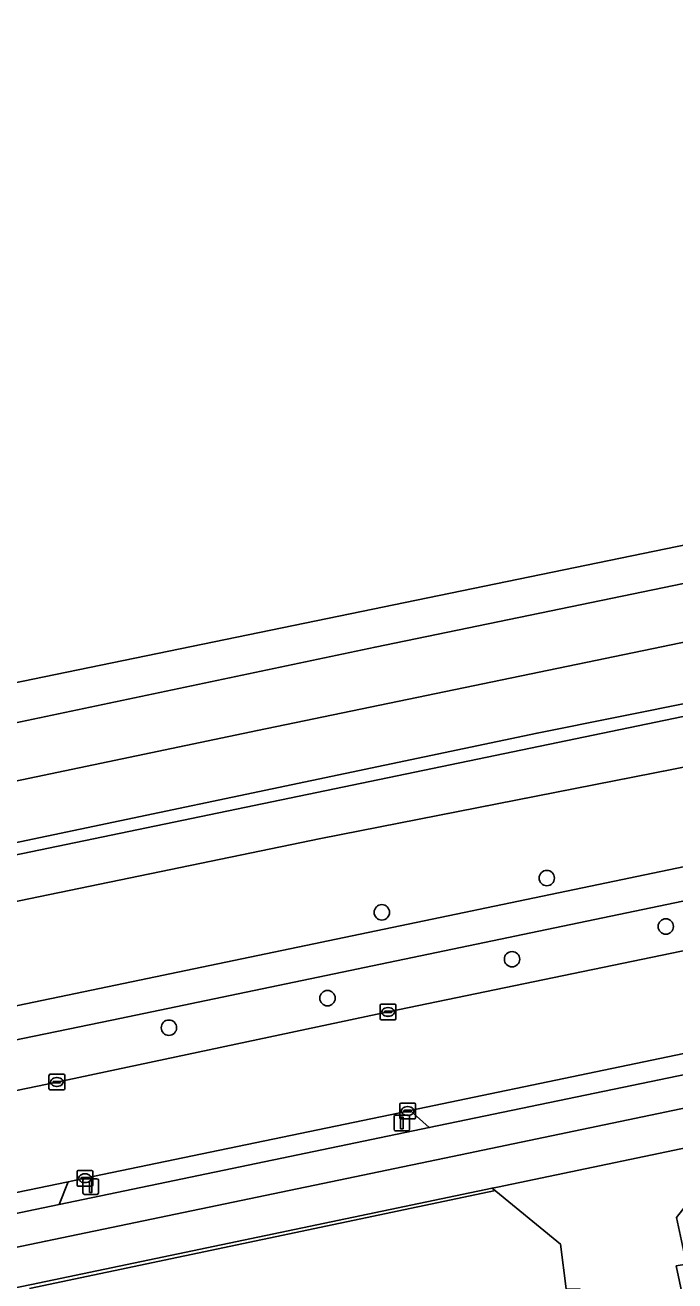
# Model space of a CAD drawing. Extents: x 164494 to 166241, y 382475 to 384495.
# Drawn here: x 164931.2 to 164972.6, y 384329.9 to 384409.8 of the extents above; entities that cross this region are included whole.
import ezdxf

# ---------------------------------------------------------------- set-up
doc = ezdxf.new("R2010")
doc.units = 0
for name, color, linetype in [('IMGEO_Berm_groen', 7, 'Continuous'), ('IMGEO_Boom', 7, 'Continuous'), ('IMGEO_Erf', 7, 'Continuous'), ('IMGEO_Fietspad_open', 7, 'Continuous'), ('IMGEO_Grasland_overig', 7, 'Continuous'), ('IMGEO_Greppel_droge_sloot', 7, 'Continuous'), ('IMGEO_Groenvoorziening', 7, 'Continuous'), ('IMGEO_Hek', 7, 'Continuous'), ('IMGEO_Kolk', 7, 'Continuous'), ('IMGEO_Lichtmast', 7, 'Continuous'), ('IMGEO_Rijbaan_lokaal_open', 7, 'Continuous'), ('IMGEO_Spoor', 7, 'Continuous'), ('IMGEO_Spoorbaan_halfverhard', 7, 'Continuous'), ('IMGEO_Voetpad_open', 7, 'Continuous')]:
    doc.layers.add(name, color=color, linetype=linetype)

msp = doc.modelspace()

# ---------------------------------------------------------------- linework, layer by layer
at = {"layer": 'IMGEO_Berm_groen'}
msp.add_lwpolyline([(165103.145, 384381.247), (165078.417, 384376.067), (165044.842, 384369.066), (164998.737, 384359.434), (164936.708, 384346.52), (164925.461, 384344.192), (164926.103, 384341.106), (164933.216, 384342.574), (164954.306, 384347.035), (164980.37, 384352.43), (164994.137, 384355.385), (165015.253, 384359.737), (165037.346, 384364.383), (165059.459, 384368.999), (165082.552, 384373.828), (165103.18, 384378.131), (165103.841, 384378.298)], dxfattribs=at)
msp.add_lwpolyline([(164956.926, 384339.68), (164955.712, 384340.765), (164955.553, 384340.732), (164935.002, 384336.455), (164933.937, 384336.234), (164933.359, 384334.783)], close=True, dxfattribs=at)
at = {"layer": 'IMGEO_Boom'}
for centre in [(164964.41, 384355.552), (164953.907, 384353.371), (164971.986, 384352.472), (164962.195, 384350.388), (164950.446, 384347.911), (164940.352, 384346.032)]:
    msp.add_circle(centre, 0.489, dxfattribs=at)
at = {"layer": 'IMGEO_Erf'}
msp.add_lwpolyline([(164965.642, 384329.426), (164965.275, 384332.269), (164960.93, 384335.824), (164931.595, 384329.704)], dxfattribs=at)
at = {"layer": 'IMGEO_Fietspad_open'}
for points in [[(165106.766, 384384.165), (165105.349, 384383.872), (165102.387, 384383.258), (165077.784, 384378.116), (165043.832, 384371.007), (165000.08, 384361.873), (164984.803, 384358.696), (164934.915, 384348.321), (164898.89, 384340.836), (164875.602, 384335.981), (164845.275, 384329.624), (164797.88, 384319.828), (164794.806, 384319.188), (164795.6, 384317.184)], [(164795.6, 384317.184), (164798.561, 384317.801), (164845.552, 384327.536), (164876.06, 384333.902), (164900.22, 384338.981), (164917.673, 384342.602), (164918.341, 384339.504), (164926.103, 384341.106), (164925.461, 384344.192), (164936.708, 384346.52), (164998.737, 384359.434), (165044.842, 384369.066), (165078.417, 384376.067), (165103.145, 384381.247)], [(165118.509, 384373.384), (165114.768, 384372.637), (165100.699, 384369.712), (165051.79, 384359.513), (165001.461, 384348.974), (164996.183, 384347.859), (164980.371, 384344.544), (164956.926, 384339.68), (164933.359, 384334.783), (164911.059, 384330.145), (164868.55, 384321.331), (164832.678, 384313.85), (164825.97, 384312.501), (164814.364, 384310.101), (164814.35, 384310.172), (164809.331, 384309.126), (164809.333, 384309.08), (164801.696, 384307.495)], [(164802.068, 384305.407), (164809.925, 384307.04), (164833.08, 384311.822), (164838.611, 384312.969), (164868.92, 384319.253), (164912.329, 384328.255), (164932.507, 384332.46), (164958.923, 384337.938), (164978.743, 384342.085), (164996.584, 384345.814), (165001.876, 384346.919), (165052.181, 384357.436), (165101.155, 384367.679), (165118.614, 384371.278), (165123.59, 384372.323)]]:
    msp.add_lwpolyline(points, dxfattribs=at)
at = {"layer": 'IMGEO_Grasland_overig'}
for points in [[(164912.198, 384353.222), (165000.91, 384371.603), (165040.998, 384380.02)], [(165030.52, 384378.991), (165009.016, 384374.65), (164993.61, 384371.368), (164989.47, 384369.926), (164963.792, 384364.777), (164920.34, 384355.646)]]:
    msp.add_lwpolyline(points, dxfattribs=at)
at = {"layer": 'IMGEO_Greppel_droge_sloot'}
msp.add_lwpolyline([(164862.281, 384339.951), (164950.027, 384358.074), (164983.603, 384364.664), (164999.896, 384367.862), (165017.437, 384370.613), (165038.566, 384374.957), (165060.537, 384379.313), (165104.508, 384388.354), (165104.993, 384388.454), (165106.065, 384389.82), (165106.003, 384390.697), (165105.583, 384391.703), (165104.253, 384391.797), (165094.853, 384389.829), (165092.786, 384389.521), (165090.64, 384389.08), (165088.711, 384388.988), (165086.738, 384389.38), (165085.335, 384389.341), (165083.775, 384389.121), (165040.998, 384380.02), (165000.91, 384371.603), (164912.198, 384353.222)], dxfattribs=at)
at = {"layer": 'IMGEO_Groenvoorziening'}
msp.add_lwpolyline([(164794.806, 384319.188), (164797.88, 384319.828), (164845.275, 384329.624), (164875.602, 384335.981), (164898.89, 384340.836), (164934.915, 384348.321), (164984.803, 384358.696), (164983.603, 384364.664), (164950.027, 384358.074), (164862.281, 384339.951), (164810.161, 384329.041), (164808.972, 384328.792), (164801.374, 384327.201), (164799.547, 384326.819), (164793.82, 384325.659), (164792.371, 384325.328)], close=True, dxfattribs=at)
at = {"layer": 'IMGEO_Hek'}
for points in [[(164792.371, 384325.328), (164793.82, 384325.659), (164799.547, 384326.819), (164862.281, 384339.951), (164950.027, 384358.074), (164999.896, 384367.862), (165017.437, 384370.613), (165038.566, 384374.957), (165060.537, 384379.313), (165104.993, 384388.454), (165107.365, 384388.949), (165107.179, 384392.936), (165107.536, 384394.767)], [(164961.143, 384335.672), (164931.464, 384329.449)]]:
    msp.add_lwpolyline(points, dxfattribs=at)
at = {"layer": 'IMGEO_Kolk'}
for p, q in [((164953.88, 384347.535), (164954.732, 384347.535)), ((164953.805, 384346.609), (164953.805, 384347.461)), ((164954.064, 384347.029), (164954.064, 384347.041)), ((164954.502, 384346.992), (164954.104, 384346.992)), ((164954.107, 384347.078), (164954.505, 384347.078)), ((164954.316, 384346.755), (164954.291, 384346.755)), ((164954.293, 384347.315), (164954.318, 384347.315)), ((164954.548, 384347.041), (164954.548, 384347.029)), ((164954.806, 384347.461), (164954.806, 384346.609)), ((164954.732, 384346.535), (164953.88, 384346.535)), ((164932.715, 384342.148), (164932.715, 384343)), ((164932.79, 384343.074), (164933.642, 384343.074)), ((164933.203, 384342.854), (164933.228, 384342.854)), ((164933.716, 384343), (164933.716, 384342.148)), ((164933.642, 384342.074), (164932.79, 384342.074)), ((164932.974, 384342.568), (164932.974, 384342.58)), ((164933.412, 384342.531), (164933.014, 384342.531)), ((164933.017, 384342.617), (164933.415, 384342.617)), ((164933.226, 384342.294), (164933.201, 384342.294)), ((164933.458, 384342.58), (164933.458, 384342.568)), ((164955.052, 384340.306), (164955.052, 384341.158)), ((164955.127, 384341.232), (164955.979, 384341.232)), ((164956.053, 384341.158), (164956.053, 384340.306)), ((164955.311, 384340.726), (164955.311, 384340.738)), ((164955.749, 384340.689), (164955.351, 384340.689)), ((164955.354, 384340.775), (164955.752, 384340.775)), ((164955.563, 384340.452), (164955.538, 384340.452)), ((164955.54, 384341.012), (164955.565, 384341.012)), ((164955.795, 384340.738), (164955.795, 384340.726)), ((164955.979, 384340.232), (164955.127, 384340.232)), ((164934.501, 384336.029), (164934.501, 384336.881)), ((164934.576, 384336.955), (164935.428, 384336.955)), ((164934.76, 384336.449), (164934.76, 384336.461)), ((164935.198, 384336.412), (164934.8, 384336.412)), ((164934.803, 384336.498), (164935.201, 384336.498)), ((164934.989, 384336.735), (164935.014, 384336.735)), ((164935.244, 384336.461), (164935.244, 384336.449)), ((164935.502, 384336.881), (164935.502, 384336.029)), ((164935.428, 384335.955), (164934.576, 384335.955)), ((164935.012, 384336.175), (164934.987, 384336.175))]:
    msp.add_line(p, q, dxfattribs=at)
for points in [[(164953.88, 384347.535), (164954.732, 384347.535)], [(164953.805, 384346.609), (164953.805, 384347.461)], [(164954.806, 384347.461), (164954.806, 384346.609)], [(164954.732, 384346.535), (164953.88, 384346.535)], [(164932.715, 384342.148), (164932.715, 384343)], [(164932.79, 384343.074), (164933.642, 384343.074)], [(164933.716, 384343), (164933.716, 384342.148)], [(164933.642, 384342.074), (164932.79, 384342.074)], [(164955.052, 384340.306), (164955.052, 384341.158)], [(164955.127, 384341.232), (164955.979, 384341.232)], [(164956.053, 384341.158), (164956.053, 384340.306)], [(164955.979, 384340.232), (164955.127, 384340.232)], [(164934.501, 384336.029), (164934.501, 384336.881)], [(164934.576, 384336.955), (164935.428, 384336.955)], [(164935.502, 384336.881), (164935.502, 384336.029)], [(164935.428, 384335.955), (164934.576, 384335.955)]]:
    msp.add_lwpolyline(points, dxfattribs=at)
for centre, radius, start, end in [((164953.882, 384347.459), 0.0765, 91.55205, 178.44795), ((164953.882, 384347.459), 0.0765, 91.55205, 178.44795), ((164954.73, 384347.459), 0.0765, 1.55205, 88.44795), ((164954.73, 384347.459), 0.0765, 1.55205, 88.44795), ((164954.104, 384347.038), 0.0403, 85.87752, 175.75265), ((164954.101, 384347.028), 0.0366, 178.93798, 274.71019), ((164954.505, 384347.035), 0.043, 264.86636, 352.45326), ((164954.509, 384347.04), 0.0386, 1.73085, 96.63898), ((164953.882, 384346.611), 0.0765, 181.55205, 268.44795), ((164953.882, 384346.611), 0.0765, 181.55205, 268.44795), ((164954.73, 384346.611), 0.0765, 271.55205, 358.44795), ((164954.73, 384346.611), 0.0765, 271.55205, 358.44795), ((164932.792, 384342.998), 0.0765, 91.55205, 178.44795), ((164932.792, 384342.998), 0.0765, 91.55205, 178.44795), ((164933.64, 384342.998), 0.0765, 1.55205, 88.44795), ((164933.64, 384342.998), 0.0765, 1.55205, 88.44795), ((164932.792, 384342.15), 0.0765, 181.55205, 268.44795), ((164932.792, 384342.15), 0.0765, 181.55205, 268.44795), ((164933.014, 384342.577), 0.0403, 85.87752, 175.75265), ((164933.011, 384342.567), 0.0366, 178.93798, 274.71019), ((164933.415, 384342.574), 0.043, 264.86636, 352.45326), ((164933.419, 384342.579), 0.0386, 1.73085, 96.63898), ((164933.64, 384342.15), 0.0765, 271.55205, 358.44795), ((164933.64, 384342.15), 0.0765, 271.55205, 358.44795), ((164955.129, 384341.156), 0.0765, 91.55205, 178.44795), ((164955.129, 384341.156), 0.0765, 91.55205, 178.44795), ((164955.977, 384341.156), 0.0765, 1.55205, 88.44795), ((164955.977, 384341.156), 0.0765, 1.55205, 88.44795), ((164955.129, 384340.308), 0.0765, 181.55205, 268.44795), ((164955.129, 384340.308), 0.0765, 181.55205, 268.44795), ((164955.351, 384340.735), 0.0403, 85.87752, 175.75265), ((164955.348, 384340.725), 0.0366, 178.93798, 274.71019), ((164955.752, 384340.732), 0.043, 264.86636, 352.45326), ((164955.756, 384340.737), 0.0386, 1.73085, 96.63898), ((164955.977, 384340.308), 0.0765, 271.55205, 358.44795), ((164955.977, 384340.308), 0.0765, 271.55205, 358.44795), ((164934.578, 384336.879), 0.0765, 91.55205, 178.44795), ((164934.578, 384336.879), 0.0765, 91.55205, 178.44795), ((164934.8, 384336.458), 0.0403, 85.87752, 175.75265), ((164934.797, 384336.448), 0.0366, 178.93798, 274.71019), ((164935.201, 384336.455), 0.043, 264.86636, 352.45326), ((164935.205, 384336.46), 0.0386, 1.73085, 96.63898), ((164935.426, 384336.879), 0.0765, 1.55205, 88.44795), ((164935.426, 384336.879), 0.0765, 1.55205, 88.44795), ((164934.578, 384336.031), 0.0765, 181.55205, 268.44795), ((164934.578, 384336.031), 0.0765, 181.55205, 268.44795), ((164935.426, 384336.031), 0.0765, 271.55205, 358.44795), ((164935.426, 384336.031), 0.0765, 271.55205, 358.44795)]:
    msp.add_arc(centre, radius, start, end, dxfattribs=at)
for centre, major_axis, ratio, start_param, end_param in [((164954.292, 384347.035), (-0.387, 0.002), 0.722429, 4.712389, 7.853982), ((164954.317, 384347.035), (-0.39, 0.002), 0.717154, 1.570796, 4.712389), ((164933.202, 384342.574), (-0.387, 0.002), 0.722429, 4.712389, 7.853982), ((164933.227, 384342.574), (-0.39, 0.002), 0.717154, 1.570796, 4.712389), ((164955.539, 384340.732), (-0.387, 0.002), 0.722429, 4.712389, 7.853982), ((164955.564, 384340.732), (-0.39, 0.002), 0.717154, 1.570796, 4.712389), ((164934.988, 384336.455), (-0.387, 0.002), 0.722429, 4.712389, 7.853982), ((164935.013, 384336.455), (-0.39, 0.002), 0.717154, 1.570796, 4.712389)]:
    msp.add_ellipse(centre, major_axis=major_axis, ratio=ratio, start_param=start_param, end_param=end_param, dxfattribs=at)
at = {"layer": 'IMGEO_Lichtmast'}
for p, q in [((164954.684, 384339.573), (164954.684, 384340.373)), ((164954.684, 384340.373), (164954.684, 384339.573)), ((164954.784, 384340.473), (164955.574, 384340.473)), ((164955.574, 384340.473), (164954.784, 384340.473)), ((164955.674, 384340.373), (164955.674, 384339.573)), ((164955.674, 384339.573), (164955.674, 384340.373)), ((164955.574, 384339.473), (164954.784, 384339.473)), ((164954.784, 384339.473), (164955.574, 384339.473)), ((164934.875, 384335.524), (164934.875, 384336.324)), ((164934.875, 384336.324), (164934.875, 384335.524)), ((164934.975, 384336.424), (164935.765, 384336.424)), ((164935.765, 384336.424), (164934.975, 384336.424)), ((164935.865, 384336.324), (164935.865, 384335.524)), ((164935.865, 384335.524), (164935.865, 384336.324)), ((164935.765, 384335.424), (164934.975, 384335.424)), ((164934.975, 384335.424), (164935.765, 384335.424))]:
    msp.add_line(p, q, dxfattribs=at)
for points in [[(164955.104, 384340.348), (164955.254, 384340.348), (164955.254, 384339.598), (164955.104, 384339.598), (164955.104, 384340.348)], [(164935.295, 384336.299), (164935.445, 384336.299), (164935.445, 384335.549), (164935.295, 384335.549), (164935.295, 384336.299)]]:
    msp.add_lwpolyline(points, dxfattribs=at)
for centre, start, end in [((164954.784, 384340.373), 90, 180), ((164954.784, 384340.373), 90, 180), ((164955.574, 384340.373), 0, 90), ((164955.574, 384340.373), 360, 90), ((164954.784, 384339.573), 180, 270), ((164954.784, 384339.573), 180, 270), ((164955.574, 384339.573), 270, 0), ((164955.574, 384339.573), 270, 0), ((164934.975, 384336.324), 90, 180), ((164934.975, 384336.324), 90, 180), ((164935.765, 384336.324), 0, 90), ((164935.765, 384336.324), 360, 90), ((164934.975, 384335.524), 180, 270), ((164934.975, 384335.524), 180, 270), ((164935.765, 384335.524), 270, 0), ((164935.765, 384335.524), 270, 0)]:
    msp.add_arc(centre, 0.1, start, end, dxfattribs=at)
at = {"layer": 'IMGEO_Rijbaan_lokaal_open'}
for points in [[(164923.017, 384333.971), (164933.937, 384336.234), (164935.002, 384336.455), (164955.553, 384340.732), (164955.712, 384340.765), (164981.397, 384346.103), (164981.482, 384346.121), (164995.659, 384349.115), (164995.895, 384349.164), (165001.186, 384350.268), (165016.662, 384353.497), (165038.786, 384358.11), (165060.866, 384362.734), (165083.93, 384367.513), (165118.108, 384374.601), (165110.316, 384389.55)], [(165103.841, 384378.298), (165103.18, 384378.131), (165082.552, 384373.828), (165059.459, 384368.999), (165037.346, 384364.383), (165015.253, 384359.737), (164994.137, 384355.385), (164980.37, 384352.43), (164954.306, 384347.035), (164933.216, 384342.574), (164926.103, 384341.106), (164918.341, 384339.504), (164908.242, 384337.42), (164886.155, 384332.862), (164865.073, 384328.486), (164845.934, 384324.502), (164823.887, 384319.91), (164800.79, 384315.134), (164796.746, 384314.295), (164799.153, 384308.224)]]:
    msp.add_lwpolyline(points, dxfattribs=at)
for points in [[(164980.371, 384344.544), (164981.397, 384346.103), (164955.712, 384340.765), (164956.926, 384339.68)], [(164972.656, 384330.873), (164973.308, 384330.982), (164972.661, 384333.951), (164976.708, 384339.106), (164961.279, 384335.897), (164960.93, 384335.824), (164965.275, 384332.269), (164965.642, 384329.426), (164966.532, 384329.404), (164969.978, 384313.506), (164968.93, 384313.293), (164967.996, 384313.104), (164968.046, 384312.894), (164968.719, 384310.043), (164969.392, 384307.192), (164970.898, 384307.493), (164974.03, 384293.405), (164980.294, 384294.743), (164980.116, 384295.575), (164976.99, 384310.432)], [(164933.359, 384334.783), (164933.937, 384336.234), (164923.017, 384333.971), (164910.275, 384331.309), (164911.059, 384330.145)]]:
    msp.add_lwpolyline(points, close=True, dxfattribs=at)
at = {"layer": 'IMGEO_Spoor'}
for points in [[(165534.642, 384491.339), (165527.155, 384489.842), (165498.336, 384483.749), (165300.848, 384442.555), (165180.102, 384417.538), (165154.253, 384412.052), (165058.779, 384392.205), (165020.911, 384384.156), (164953.473, 384370.243), (164918.38, 384362.867), (164827.656, 384344.031), (164796.154, 384337.413), (164788.231, 384335.773)], [(165535.404, 384487.554), (165347.592, 384448.533), (165284.368, 384435.3), (165189.312, 384415.622), (165019.715, 384380.308), (164986.051, 384373.23), (164945.984, 384364.945), (164850.572, 384344.992), (164797.73, 384334.115), (164789.572, 384332.389)]]:
    msp.add_lwpolyline(points, dxfattribs=at)
at = {"layer": 'IMGEO_Spoorbaan_halfverhard'}
msp.add_lwpolyline([(164920.34, 384355.646), (164963.792, 384364.777), (164989.47, 384369.926), (164993.61, 384371.368), (165009.016, 384374.65), (165030.52, 384378.991), (165047.947, 384382.37), (165057.819, 384384.438), (165069.605, 384387.142), (165081.406, 384389.702), (165082.707, 384390.536), (165089.022, 384391.879), (165087.295, 384400.38), (165053.817, 384393.345), (164898.685, 384361.415)], dxfattribs=at)
at = {"layer": 'IMGEO_Voetpad_open'}
for points in [[(165123.59, 384372.323), (165118.614, 384371.278), (165101.155, 384367.679), (165052.181, 384357.436), (165001.876, 384346.919), (164996.584, 384345.814), (164978.743, 384342.085), (164958.923, 384337.938), (164932.507, 384332.46), (164912.329, 384328.255), (164868.92, 384319.253), (164838.611, 384312.969), (164833.08, 384311.822), (164809.925, 384307.04), (164802.068, 384305.407)], [(164913.849, 384326.017), (164931.494, 384329.683), (164931.595, 384329.704), (164960.93, 384335.824), (164961.279, 384335.897), (164976.708, 384339.106), (164976.791, 384339.123), (164985.728, 384340.992), (164986.639, 384341.182), (164997.097, 384343.369), (164998.345, 384343.632), (165002.371, 384344.482), (165003.041, 384344.622), (165006.564, 384345.357), (165007.446, 384345.541), (165052.6, 384354.959), (165101.82, 384365.255), (165121.469, 384369.317)]]:
    msp.add_lwpolyline(points, dxfattribs=at)

doc.saveas('drawing.dxf')
